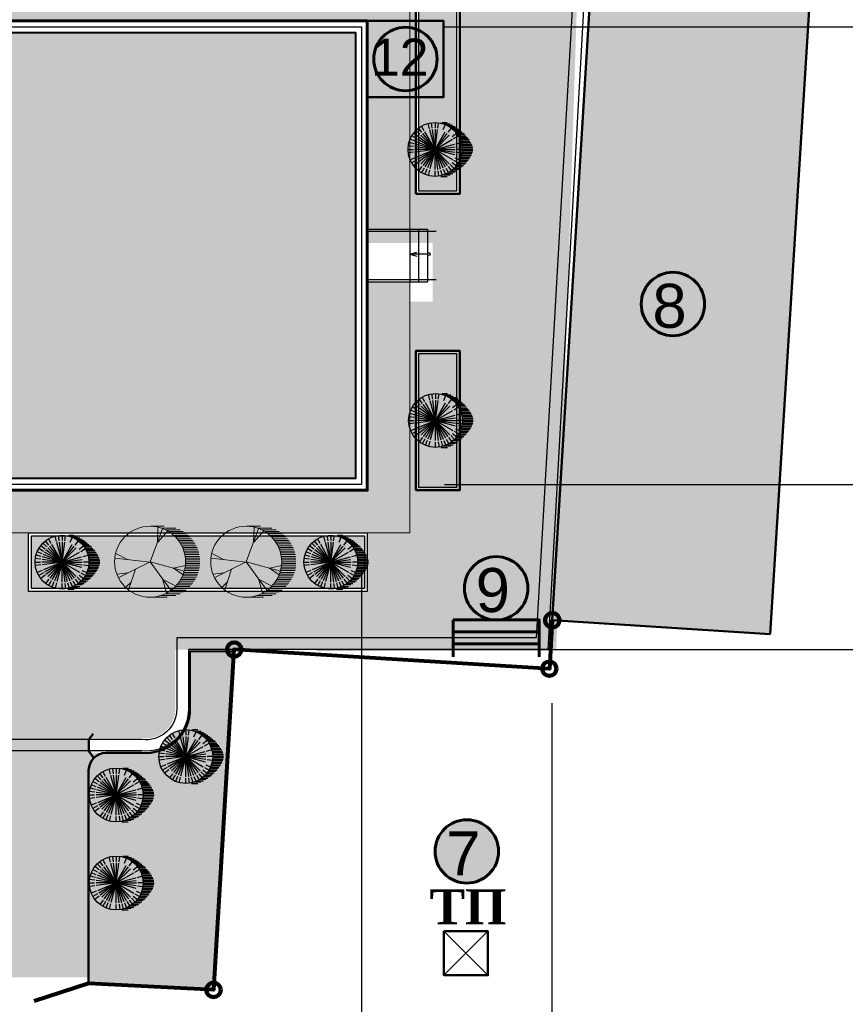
# Model space of a CAD drawing. Header units: millimetres. Extents: x -257011 to 237647566, y 2784933 to 6706507.
# Tile 410 of 451: x 10925752 to 10953897, y 5455638 to 5489202. Entities that reach past the tile are written whole.
import ezdxf

# ---------------------------------------------------------------- set-up
doc = ezdxf.new("R2010")
doc.units = ezdxf.units.MM
doc.header["$LTSCALE"] = 1000
doc.header["$XCLIPFRAME"] = 0
doc.header["$PDMODE"] = 32
doc.header["$PDSIZE"] = 0.3
for name, color, linetype in [('(002) Рамка', 7, 'Continuous'), ('(022) Возд. Линии', 7, 'Continuous'), ('(040) Ограда', 7, 'Continuous'), ('TREE', 74, 'Continuous')]:
    doc.layers.add(name, color=color, linetype=linetype)
for name, color, linetype, lineweight in [('.', 7, 'Continuous', 15), ('expl', 234, 'Continuous', 13), ('Та', 250, 'Continuous', 25), ('Ф А С А Д', 250, 'Continuous', 15)]:
    doc.layers.add(name, color=color, linetype=linetype, lineweight=lineweight)
doc.styles.add('ATTR', font='romans.shx', dxfattribs={"width": 0.8, "height": 0.470416})
doc.styles.add('Roman', font='romans')
doc.styles.get("Standard").update_dxf_attribs({"font": 'ARIALN.TTF'})
doc.linetypes.add('FENCELINE1', pattern='A,6.35,-2.54,[133,ltypeshp.shx,S=2.54,R=0,X=-2.54,Y=0],-2.54,25.4', length=36.83)
doc.linetypes.add('KANALIS_K', pattern='A,1,["<",Standard,S=1.8,R=0,X=-0.9,Y=-0.9],3,-1,["К",Standard,S=1.8,R=0,X=-0.9,Y=-0.9],-1,10', length=16)
doc.dimstyles.new('ISO-25_WS', dxfattribs={"dimscale": 141.414141, "dimtxt": 7, "dimasz": 7, "dimexe": 5, "dimexo": 20, "dimgap": 2, "dimtad": 1, "dimdec": 0, "dimdsep": 46, "dimtxsty": 'Standard', "dimblk": 'OBLIQUE', "dimcen": 2.5, "dimdle": 5, "dimclrd": 5, "dimclre": 5, "dimclrt": 5, "dimadec": 0, "dimazin": 0, "dimtfac": 1, "dimtdec": 0, "dimtmove": 0, "dimatfit": 3, "dimldrblk": 'OBLIQUE', "dimfxl": 0, "dimtolj": 1, "dimtzin": 0, "dimlwd": 30, "dimlwe": 30, "dimarcsym": 0})
picture_1 = doc.add_image_def('image1.jpg', size_in_pixel=(9921, 7016))
pattern_1 = [(95, (6816900.1, 6653602.94), (-275.171012, 230.895895), [127, -381]), (185, (6816957.82, 6653671.73), (-230.895895, -275.171012), [127, -381])]

# ---------------------------------------------------------------- blocks, each defined once
blk = doc.blocks.new('dghtfhs')
at = {"lineweight": 50, "ltscale": 1000}
image = blk.add_image(picture_1, insert=(4006014, -1032674), size_in_units=(238817, 168888), rotation=-90, dxfattribs=at)
image.set_boundary_path([(2317.04, 1251.37), (7352.33, 5965.575)])
blk = doc.blocks.new('ergrtshjs')
at = {"layer": '(040) Ограда', "linetype": 'KANALIS_K', "ltscale": 1000}
h = blk.add_hatch(color=256, dxfattribs=at)
h.set_gradient(color1=(255, 0, 0), color2=(255, 0, 0), tint=0.41, name='INVSPHERICAL')
h.paths.add_polyline_path([(4220109, -1174872), (4193509, -1174872), (4193509, -1159672), (4220109, -1159672)])
at = {"layer": '.', "lineweight": 0, "ltscale": 1000}
h = blk.add_hatch(dxfattribs=at)
h.set_pattern_fill('AR-SAND', color=252, scale=10)
h.set_pattern_definition([(37.5, (0, -27743), (-16.000313, 489.413237), [0, -386.08, 0, -431.8, 0, -412.75]), (7.5, (0, -27743), (449.52328, 716.8251), [0, -208.28, 0, -347.98, 0, -133.35]), (327.5, (-312.4, -27743), (790.99237, 1.437185), [0, -127, 0, -457.2, 0, -596.9]), (317.5, (-312.4, -27743), (763.55645, 222.92932), [0, -63.5, 0, -299.72, 0, -342.9])])
h.paths.add_polyline_path([(4221959, -1157822), (4191659, -1157822), (4191659, -1165772), (4193109, -1165772), (4193109, -1159272), (4220509, -1159272), (4220509, -1166372), (4221959, -1166372)])
h.paths.add_polyline_path([(4193109, -1173772), (4191659, -1173772), (4191659, -1176722), (4196959, -1176722), (4196959, -1175272), (4193109, -1175272)])
h.paths.add_polyline_path([(4221959, -1171476), (4221959, -1168172), (4220509, -1168172), (4220509, -1175272), (4207359, -1175272), (4207359, -1176722), (4221959, -1176722)])
at = {"color": 0}
for p, q in [((4220509, -1166372), (4222559, -1166372)), ((4221959, -1166372), (4221959, -1168172)), ((4222259, -1166372), (4222259, -1168172)), ((4222559, -1166372), (4222559, -1168172)), ((4220509, -1168172), (4222559, -1168172))]:
    blk.add_line(p, q, dxfattribs=at)
at = {"color": 204, "linetype": 'FENCELINE1', "lineweight": 30, "ltscale": 20}
blk.add_line((4220509, -1168092), (4222859, -1168092), dxfattribs=at)
at = {"lineweight": 0, "ltscale": 1000}
for points in [[(4191659, -1166372), (4191659, -1157822), (4221959, -1157822), (4221959, -1166372)], [(4221959, -1168172), (4221959, -1176722), (4207359, -1176722)]]:
    blk.add_lwpolyline(points, dxfattribs=at)
at = {"lineweight": 60, "ltscale": 1000}
blk.add_lwpolyline([(4193109, -1159272), (4220509, -1159272), (4220509, -1175272), (4193109, -1175272)], close=True, dxfattribs=at)
at = {"color": 1, "lineweight": 30, "ltscale": 1000}
blk.add_lwpolyline([(4193309, -1159472), (4220309, -1159472), (4220309, -1175072), (4193309, -1175072)], close=True, dxfattribs=at)
at = {"lineweight": 40, "ltscale": 1000}
blk.add_lwpolyline([(4193509, -1159672), (4220109, -1159672), (4220109, -1174872), (4193509, -1174872)], close=True, dxfattribs=at)
at = {"color": 204, "linetype": 'FENCELINE1', "lineweight": 30, "ltscale": 20}
blk.add_lwpolyline([(4222859, -1166452), (4220509, -1166452)], dxfattribs=at)
at = {"layer": 'expl', "lineweight": 30}
for p, q in [((4221959, -1167222), (4222202, -1167155)), ((4222558, -1167222), (4221959, -1167222)), ((4221959, -1167222), (4222202, -1167289))]:
    blk.add_line(p, q, dxfattribs=at)
blk.add_circle((4222608, -1167222), 50, dxfattribs=at)
blk = doc.blocks.new('16')
h = blk.add_hatch(color=256)
h.dxf.hatch_style = 1
h.set_gradient(color1=(153, 204, 102), one_color=1, tint=1, name='SPHERICAL')
h.paths.add_polyline_path([(16382639, 10776741, 1), (16386324, 10776741, 1)])
blk.add_circle((16384481, 10776741), 1842)
at = {"layer": 'TREE'}
for p, q in [((16383746, 10778014), (16383560, 10778336)), ((16384102, 10778156), (16384005, 10778520)), ((16384290, 10778196), (16384241, 10778567)), ((16384481, 10778583), (16384481, 10778214)), ((16384673, 10778196), (16384722, 10778567)), ((16384938, 10778583), (16385310, 10778583)), ((16385044, 10778100), (16385186, 10778442)), ((16385074, 10778491), (16385524, 10778491)), ((16385282, 10778398), (16385700, 10778398)), ((16383208, 10777476), (16382886, 10777662)), ((16383317, 10777634), (16383020, 10777862)), ((16383442, 10777780), (16383179, 10778043)), ((16383584, 10777909), (16383360, 10778202)), ((16384481, 10776741), (16383504, 10777717)), ((16384481, 10776741), (16383643, 10777834)), ((16384481, 10776741), (16383791, 10777937)), ((16384481, 10776741), (16384124, 10778075)), ((16384481, 10776741), (16384302, 10778103)), ((16384481, 10778122), (16384481, 10776741)), ((16384481, 10776741), (16384661, 10778103)), ((16384481, 10776741), (16385172, 10777937)), ((16384481, 10776741), (16385320, 10777834)), ((16384481, 10776741), (16385458, 10777717)), ((16385378, 10777909), (16385603, 10778202)), ((16385450, 10778306), (16385862, 10778306)), ((16385595, 10778214), (16385999, 10778214)), ((16385646, 10777634), (16385943, 10777862)), ((16385701, 10778122), (16386115, 10778122)), ((16385755, 10777476), (16386077, 10777662)), ((16385799, 10778030), (16386226, 10778030)), ((16385881, 10777938), (16386324, 10777938)), ((16385956, 10777846), (16386436, 10777846)), ((16386517, 10777754), (16386019, 10777754)), ((16386085, 10777662), (16386598, 10777662)), ((16383020, 10776933), (16382655, 10776981)), ((16383056, 10777122), (16382702, 10777217)), ((16383119, 10777305), (16382780, 10777445)), ((16384481, 10776741), (16383147, 10777098)), ((16384481, 10776741), (16383207, 10777268)), ((16384481, 10776741), (16383285, 10777431)), ((16384481, 10776741), (16383384, 10777583)), ((16384481, 10776741), (16385678, 10777431)), ((16384481, 10776741), (16385816, 10777098)), ((16385907, 10777122), (16386261, 10777217)), ((16386124, 10777569), (16386671, 10777569)), ((16386744, 10777477), (16386171, 10777477)), ((16386812, 10777385), (16386207, 10777385)), ((16386238, 10777293), (16386872, 10777293)), ((16386924, 10777201), (16386269, 10777201)), ((16386289, 10777109), (16386975, 10777109)), ((16387013, 10777017), (16386304, 10777017)), ((16382639, 10776741), (16383008, 10776741)), ((16383020, 10776548), (16382655, 10776500)), ((16384481, 10776741), (16383100, 10776741)), ((16384481, 10776741), (16383114, 10776920)), ((16384481, 10776741), (16383114, 10776561)), ((16384481, 10776741), (16383207, 10776213)), ((16384481, 10776741), (16383285, 10776050)), ((16384481, 10776741), (16383384, 10775898)), ((16384481, 10776741), (16383504, 10775764)), ((16384481, 10776741), (16383643, 10775648)), ((16384481, 10776741), (16383791, 10775544)), ((16384481, 10776741), (16383956, 10775471)), ((16384481, 10776741), (16384124, 10775406)), ((16384481, 10776741), (16385848, 10776920)), ((16384481, 10776741), (16385863, 10776741)), ((16384481, 10776741), (16385458, 10775764)), ((16384481, 10776741), (16385816, 10776383)), ((16384481, 10776741), (16385678, 10776050)), ((16384481, 10776741), (16385848, 10776561)), ((16384481, 10776741), (16385320, 10775648)), ((16384481, 10776741), (16385172, 10775544)), ((16384481, 10776741), (16384839, 10775406)), ((16384481, 10776741), (16385007, 10775471)), ((16384481, 10776741), (16384661, 10775378)), ((16384481, 10775359), (16384481, 10776741)), ((16385942, 10776548), (16386308, 10776500)), ((16386324, 10776741), (16385955, 10776741)), ((16386285, 10776372), (16386975, 10776372)), ((16387005, 10776464), (16386305, 10776464)), ((16386313, 10776556), (16387035, 10776556)), ((16386316, 10776925), (16387043, 10776925)), ((16387056, 10776833), (16386320, 10776833)), ((16387056, 10776648), (16386324, 10776648)), ((16386328, 10776741), (16387065, 10776741)), ((16383119, 10776176), (16382780, 10776036)), ((16383208, 10776005), (16382886, 10775819)), ((16383317, 10775847), (16383020, 10775619)), ((16385521, 10775701), (16385784, 10775438)), ((16385646, 10775847), (16385943, 10775619)), ((16385755, 10776005), (16386077, 10775819)), ((16385844, 10776176), (16386183, 10776036)), ((16385956, 10775635), (16386427, 10775635)), ((16386517, 10775727), (16386023, 10775727)), ((16386081, 10775819), (16386603, 10775819)), ((16386680, 10775912), (16386132, 10775912)), ((16386171, 10776004), (16386744, 10776004)), ((16386812, 10776096), (16386211, 10776096)), ((16386242, 10776188), (16386872, 10776188)), ((16386928, 10776280), (16386262, 10776280)), ((16383584, 10775572), (16383360, 10775279)), ((16383746, 10775467), (16383560, 10775145)), ((16383918, 10775381), (16383776, 10775039)), ((16384102, 10775325), (16384005, 10774961)), ((16384481, 10774898), (16384481, 10775267)), ((16384673, 10775285), (16384722, 10774914)), ((16384861, 10775325), (16384958, 10774961)), ((16385044, 10775381), (16385186, 10775039)), ((16385511, 10774991), (16385058, 10774991)), ((16385217, 10775467), (16385402, 10775145)), ((16385310, 10775083), (16385695, 10775083)), ((16385378, 10775572), (16385603, 10775279)), ((16385849, 10775175), (16385446, 10775175)), ((16385587, 10775267), (16385995, 10775267)), ((16386119, 10775359), (16385697, 10775359)), ((16385795, 10775451), (16386230, 10775451)), ((16386333, 10775543), (16385881, 10775543)), ((16384868, 10774898), (16385306, 10774898))]:
    blk.add_line(p, q, dxfattribs=at)
at = {"layer": 'TREE', "style": 'ATTR', "width": 0.8, "flags": 9}
blk.add_attdef('ESTCODE', (16384481, 10776741), '', height=21.5, dxfattribs=at)
blk = doc.blocks.new('17')
at = {"layer": 'TREE', "color": 68, "lineweight": 20, "true_color": 0x306100}
for p, q in [((16375547, 10777897), (16376284, 10777897)), ((16375547, 10776055), (16376189, 10777778)), ((16375932, 10777072), (16375955, 10777838)), ((16375943, 10777072), (16376470, 10777658)), ((16376140, 10777805), (16376884, 10777805)), ((16376347, 10777713), (16377104, 10777713)), ((16376516, 10777620), (16377265, 10777620)), ((16376661, 10777528), (16377389, 10777528)), ((16376767, 10777436), (16377515, 10777436)), ((16376865, 10777344), (16377610, 10777344)), ((16376947, 10777252), (16377692, 10777252)), ((16377022, 10777160), (16377766, 10777160)), ((16377829, 10777068), (16377084, 10777068)), ((16377151, 10776976), (16377888, 10776976)), ((16374374, 10776171), (16373777, 10776487)), ((16377190, 10776884), (16377939, 10776884)), ((16377982, 10776792), (16377237, 10776792)), ((16378017, 10776699), (16377272, 10776699)), ((16377304, 10776607), (16378052, 10776607)), ((16378077, 10776515), (16377335, 10776515)), ((16375545, 10776036), (16373730, 10776246)), ((16375545, 10776051), (16373917, 10775240)), ((16375545, 10776051), (16377325, 10775571)), ((16375545, 10776051), (16376623, 10774580)), ((16377355, 10776423), (16378098, 10776423)), ((16378111, 10776331), (16377369, 10776331)), ((16377381, 10776239), (16378126, 10776239)), ((16378126, 10776147), (16377386, 10776147)), ((16378126, 10775963), (16377390, 10775963)), ((16377394, 10776055), (16378126, 10776055)), ((16374386, 10775481), (16373835, 10775406)), ((16374784, 10775661), (16374433, 10774595)), ((16376751, 10775721), (16377384, 10775856)), ((16376763, 10775721), (16377255, 10775376)), ((16377308, 10775502), (16378050, 10775502)), ((16378080, 10775594), (16377327, 10775594)), ((16377351, 10775686), (16378099, 10775686)), ((16378115, 10775778), (16377370, 10775778)), ((16377378, 10775870), (16378127, 10775870)), ((16374561, 10775000), (16374292, 10774730)), ((16376201, 10775120), (16376400, 10774445)), ((16376213, 10775135), (16376868, 10774805)), ((16377022, 10774949), (16377766, 10774949)), ((16377829, 10775042), (16377088, 10775042)), ((16377147, 10775134), (16377884, 10775134)), ((16377939, 10775226), (16377198, 10775226)), ((16377237, 10775318), (16377982, 10775318)), ((16378017, 10775410), (16377276, 10775410)), ((16377265, 10774489), (16376512, 10774489)), ((16376652, 10774581), (16377414, 10774581)), ((16377515, 10774673), (16376763, 10774673)), ((16376861, 10774765), (16377610, 10774765)), ((16377696, 10774857), (16376947, 10774857)), ((16375547, 10774213), (16376438, 10774213)), ((16376888, 10774305), (16376124, 10774305)), ((16376376, 10774397), (16377108, 10774397))]:
    blk.add_line(p, q, dxfattribs=at)
blk.add_circle((16375547, 10776055), 1842, dxfattribs=at)
at = {"layer": 'TREE', "color": 68, "lineweight": 20, "true_color": 0x306100, "style": 'ATTR', "width": 0.8, "flags": 9}
blk.add_attdef('ESTCODE', (16375545, 10776051), '', height=21.5, dxfattribs=at)
blk = doc.blocks.new('_Oblique')
at = {"color": 0, "linetype": 'ByBlock', "lineweight": -2}
blk.add_line((-0.5, -0.5), (0.5, 0.5), dxfattribs=at)
blk = doc.blocks.new('*D1641')
at = {"color": 5, "lineweight": 30, "transparency": 16777216}
for p, q in [((10911402, 5470534), (10911402, 5452745)), ((10937402, 5470534), (10937402, 5452745)), ((10910695, 5453452), (10938109, 5453452))]:
    blk.add_line(p, q, dxfattribs=at)
at = {"layer": 'Defpoints', "color": 0, "lineweight": 50, "transparency": 16777216}
for p in [(10911402, 5473362), (10937402, 5473362), (10937402, 5453452)]:
    blk.add_point(p, dxfattribs=at)
at = {"color": 5, "lineweight": 30, "transparency": 16777216, "xscale": 989.89898989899, "yscale": 989.89898989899, "zscale": 989.89898989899, "rotation": 180}
blk.add_blockref('_Oblique', (10911402, 5453452), dxfattribs=at)
at = {"color": 5, "lineweight": 30, "transparency": 16777216, "xscale": 989.89898989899, "yscale": 989.89898989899, "zscale": 989.89898989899}
blk.add_blockref('_Oblique', (10937402, 5453452), dxfattribs=at)
at = {"color": 5, "lineweight": 50, "transparency": 16777216, "insert": (10924402, 5454240), "char_height": 989.9, "attachment_point": 5, "bg_fill": 1, "box_fill_scale": 1.1, "bg_fill_color": 255, "bg_fill_transparency": 0}
blk.add_mtext('\\A1;26.0', dxfattribs=at)
blk = doc.blocks.new('*D1644')
at = {"color": 5, "lineweight": 30, "ltscale": 1000, "transparency": 16777216}
for p, q in [((10957250, 5472655), (10957250, 5489669)), ((10940230, 5488962), (10957957, 5488962)), ((10940230, 5473362), (10957957, 5473362))]:
    blk.add_line(p, q, dxfattribs=at)
at = {"layer": 'Defpoints', "color": 0, "lineweight": 50, "ltscale": 1000, "transparency": 16777216}
for p in [(10937402, 5488962), (10957250, 5488962), (10937402, 5473362)]:
    blk.add_point(p, dxfattribs=at)
at = {"color": 5, "lineweight": 30, "ltscale": 1000, "transparency": 16777216, "xscale": 989.89898989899, "yscale": 989.89898989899, "zscale": 989.89898989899}
for p, rotation in [((10957250, 5488962), 90), ((10957250, 5473362), 270)]:
    blk.add_blockref('_Oblique', p, dxfattribs=dict(at, rotation=rotation))
at = {"color": 5, "lineweight": 50, "ltscale": 1000, "transparency": 16777216, "insert": (10956462, 5481162), "char_height": 989.9, "attachment_point": 5, "rotation": 90, "bg_fill": 1, "box_fill_scale": 1.1, "bg_fill_color": 255, "bg_fill_transparency": 0}
blk.add_mtext('\\A1;15.6', dxfattribs=at)
blk = doc.blocks.new('*D1720')
at = {"color": 5, "lineweight": 30, "ltscale": 1000, "transparency": 16777216}
for p, q in [((10957250, 5488255), (10957250, 5497074)), ((10942843, 5496367), (10957957, 5496367)), ((10940230, 5488962), (10957957, 5488962))]:
    blk.add_line(p, q, dxfattribs=at)
at = {"layer": 'Defpoints', "color": 0, "lineweight": 50, "ltscale": 1000, "transparency": 16777216}
for p in [(10940015, 5496367), (10957250, 5496367), (10937402, 5488962)]:
    blk.add_point(p, dxfattribs=at)
at = {"color": 5, "lineweight": 30, "ltscale": 1000, "transparency": 16777216, "xscale": 989.89898989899, "yscale": 989.89898989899, "zscale": 989.89898989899}
for p, rotation in [((10957250, 5496367), 90), ((10957250, 5488962), 270)]:
    blk.add_blockref('_Oblique', p, dxfattribs=dict(at, rotation=rotation))
at = {"color": 5, "lineweight": 50, "ltscale": 1000, "transparency": 16777216, "insert": (10956472, 5492664), "char_height": 989.9, "attachment_point": 5, "rotation": 90, "bg_fill": 1, "box_fill_scale": 1.1, "bg_fill_color": 255, "bg_fill_transparency": 0}
blk.add_mtext('\\A1;7.4', dxfattribs=at)
blk = doc.blocks.new('*D1645')
at = {"color": 5, "lineweight": 30, "ltscale": 1000, "transparency": 16777216}
for p, q in [((10957250, 5474069), (10957250, 5467025)), ((10940230, 5473362), (10957957, 5473362)), ((10935886, 5467732), (10957957, 5467732))]:
    blk.add_line(p, q, dxfattribs=at)
at = {"layer": 'Defpoints', "color": 0, "lineweight": 50, "ltscale": 1000, "transparency": 16777216}
for p in [(10937402, 5473362), (10933058, 5467732), (10957250, 5467732)]:
    blk.add_point(p, dxfattribs=at)
at = {"color": 5, "lineweight": 30, "ltscale": 1000, "transparency": 16777216, "xscale": 989.89898989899, "yscale": 989.89898989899, "zscale": 989.89898989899}
for p, rotation in [((10957250, 5473362), 90), ((10957250, 5467732), 270)]:
    blk.add_blockref('_Oblique', p, dxfattribs=dict(at, rotation=rotation))
at = {"color": 5, "lineweight": 50, "ltscale": 1000, "transparency": 16777216, "insert": (10956462, 5470547), "char_height": 989.9, "attachment_point": 5, "rotation": 90, "bg_fill": 1, "box_fill_scale": 1.1, "bg_fill_color": 255, "bg_fill_transparency": 0}
blk.add_mtext('\\A1;5.6', dxfattribs=at)
blk = doc.blocks.new('drgsths')
at = {"layer": '.', "lineweight": 50, "ltscale": 1000, "transparency": 33554687}
h = blk.add_hatch(dxfattribs=at)
h.set_pattern_fill('ANGLE', color=1)
h.set_pattern_definition([(0, (0, 0), (0, 6.985), [5.08, -1.905]), (90, (0, 0), (-6.985, 4e-16), [5.08, -1.905])])
h.paths.add_polyline_path([(4229375, -1243761), (4226437, -1243761), (4226437, -1244168), (4229375, -1244168)])
h.paths.add_polyline_path([(4229375, -1244168), (4226437, -1244168), (4226437, -1244576), (4229375, -1244576)])
at = {"lineweight": 60}
for points in [[(4226437, -1243761), (4229375, -1243761), (4229375, -1244168), (4226437, -1244168)], [(4226437, -1244168), (4229375, -1244168), (4229375, -1244576), (4226437, -1244576)]]:
    blk.add_lwpolyline(points, close=True, dxfattribs=at)
for points in [[(4226437, -1243761), (4226437, -1245013)], [(4229375, -1243761), (4229375, -1245013)]]:
    blk.add_lwpolyline(points, dxfattribs=at)
blk = doc.blocks.new('*D1715')
at = {"color": 5, "lineweight": 30, "ltscale": 1000, "transparency": 16777216}
for p, q in [((10881336, 5474334), (10881336, 5439445)), ((10928102, 5453524), (10928102, 5439445)), ((10880629, 5440152), (10928809, 5440152))]:
    blk.add_line(p, q, dxfattribs=at)
at = {"layer": 'Defpoints', "color": 0, "lineweight": 50, "ltscale": 1000, "transparency": 16777216}
for p in [(10881336, 5477163), (10928102, 5456352), (10928102, 5440152)]:
    blk.add_point(p, dxfattribs=at)
at = {"color": 5, "lineweight": 30, "ltscale": 1000, "transparency": 16777216, "xscale": 989.89898989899, "yscale": 989.89898989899, "zscale": 989.89898989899, "rotation": 180}
blk.add_blockref('_Oblique', (10881336, 5440152), dxfattribs=at)
at = {"color": 5, "lineweight": 30, "ltscale": 1000, "transparency": 16777216, "xscale": 989.89898989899, "yscale": 989.89898989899, "zscale": 989.89898989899}
blk.add_blockref('_Oblique', (10928102, 5440152), dxfattribs=at)
at = {"color": 5, "lineweight": 50, "ltscale": 1000, "transparency": 16777216, "insert": (10904719, 5440940), "char_height": 989.9, "attachment_point": 5, "bg_fill": 1, "box_fill_scale": 1.1, "bg_fill_color": 255, "bg_fill_transparency": 0}
blk.add_mtext('\\A1;13.0', dxfattribs=at)
blk = doc.blocks.new('*D1708')
at = {"color": 5, "lineweight": 30, "ltscale": 1000, "transparency": 16777216}
for p, q in [((10937402, 5470534), (10937402, 5452745)), ((10943894, 5465901), (10943894, 5452745)), ((10936695, 5453452), (10944601, 5453452))]:
    blk.add_line(p, q, dxfattribs=at)
at = {"layer": 'Defpoints', "color": 0, "lineweight": 50, "ltscale": 1000, "transparency": 16777216}
for p in [(10937402, 5473362), (10943894, 5468729), (10943894, 5453452)]:
    blk.add_point(p, dxfattribs=at)
at = {"color": 5, "lineweight": 30, "ltscale": 1000, "transparency": 16777216, "xscale": 989.89898989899, "yscale": 989.89898989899, "zscale": 989.89898989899, "rotation": 180}
blk.add_blockref('_Oblique', (10937402, 5453452), dxfattribs=at)
at = {"color": 5, "lineweight": 30, "ltscale": 1000, "transparency": 16777216, "xscale": 989.89898989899, "yscale": 989.89898989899, "zscale": 989.89898989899}
blk.add_blockref('_Oblique', (10943894, 5453452), dxfattribs=at)
at = {"color": 5, "lineweight": 50, "ltscale": 1000, "transparency": 16777216, "insert": (10940648, 5454240), "char_height": 989.9, "attachment_point": 5, "bg_fill": 1, "box_fill_scale": 1.1, "bg_fill_color": 255, "bg_fill_transparency": 0}
blk.add_mtext('\\A1;6.3', dxfattribs=at)

msp = doc.modelspace()

# ---------------------------------------------------------------- hatches: boundary and pattern name
at = {"layer": '(040) Ограда', "linetype": 'KANALIS_K', "ltscale": 1000}
h = msp.add_hatch(color=256, dxfattribs=at)
h.set_gradient(color1=(255, 0, 0), color2=(255, 0, 0), tint=0.41, name='INVSPHERICAL')
h.paths.add_polyline_path([(10937601.617, 5489161.811), (10937601.617, 5486561.811), (10940201.617, 5486561.811), (10940201.617, 5489161.811)])
at = {"lineweight": 15, "true_color": 0x8c9ba1}
h = msp.add_hatch(dxfattribs=at)
h.set_pattern_fill('JIS_LC_20', color=252, scale=5.3)
h.set_pattern_definition([(45, (6816900.1, 6653602.94), (-74.9533188, 74.9533188), []), (45, (6816902.22, 6653602.94), (-74.9533188, 74.9533188), [])])
h.paths.add_polyline_path([(10949054.912, 5452828.291), (10869324.642, 5456764.31, -0.371625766), (10865934.427, 5460395.843), (10864382.699, 5522420.024), (10862393.585, 5541099.564), (10860440.595, 5551483.478, -0.454020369), (10865299.559, 5558019.067), (10956571.286, 5557402.81), (10956533.003, 5560703.983), (10862970.379, 5562016.118), (10857027.402, 5563716.374), (10855567.986, 5568800.766), (10850974.633, 5567300.607), (10854690.613, 5554841.448), (10857772.591, 5540403.543), (10859791.032, 5521706.232), (10860513.541, 5501762.747), (10857383.359, 5500655.856), (10854734.77, 5500703.974), (10854493.998, 5497046.373), (10858202.033, 5496998.255), (10860812.146, 5496306.417), (10861209.661, 5444319.988), (10866159.982, 5444242.7), (10866184.097, 5449477.825, -0.403368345), (10868276.08, 5451839.446), (10948872.214, 5447751.666)])
at = {"linetype": 'KANALIS_K', "ltscale": 1000}
h = msp.add_hatch(dxfattribs=at)
h.set_pattern_fill('JIS_STN_1E', color=252, scale=450, angle=266, style=0)
h.set_pattern_definition([(311, (6816900.1, 6653602.94), (339.61931, 295.226563), []), (311, (6816877.97, 6653286.46), (339.61931, 295.226563), [450, -225])])
h.paths.add_polyline_path([(10906419.911, 5523546.298), (10915429.794, 5523546.298), (10915429.794, 5536078.825), (10890830.402, 5536078.825), (10890830.402, 5478330.642), (10906419.911, 5478330.642)])
h.paths.add_polyline_path([(10953665.128, 5505570.398), (10946177.879, 5506031.315), (10945214.705, 5490202.134), (10952676.124, 5489736.097)])
h.paths.add_polyline_path([(10952676.124, 5489736.097), (10945214.705, 5490202.134), (10943908.072, 5468728.409), (10951334.638, 5468258.419)])
h.paths.add_polyline_path([(10878330.589, 5472886.372), (10868461.908, 5473496.845), (10868201.442, 5469651.995), (10878070.123, 5469041.522)])
h.paths.add_polyline_path([(10938994.437, 5553683.036), (10932990.942, 5553852.676), (10931258.121, 5553895.399), (10931086.686, 5547712.682), (10938822.83, 5547494.082)])
at = {"ltscale": 1000}
h = msp.add_hatch(dxfattribs=at)
h.set_pattern_fill('AR-SAND', color=252, scale=15, angle=266, style=0)
h.set_pattern_definition([(303.5, (6574438.94, 6747914.67), (734.005765, -27.26761), [0, -579.12, 0, -647.7, 0, -619.125]), (273.5, (6574438.9, 6747914.7), (1025.58269, -747.64719), [0, -312.42, 0, -521.97, 0, -200.025]), (233.5, (6574471.6, 6748382.16), (-80.61473, -1183.74871), [0, -190.5, 0, -685.8, 0, -895.35]), (223.5, (6574471.6, 6748382.2), (253.6849, -1165.87085), [0, -95.25, 0, -449.58, 0, -514.35])])
edge = h.paths.add_edge_path()
edge.add_line((10940195.119, 5496366.637), (10938101.617, 5496366.337))
edge.add_line((10938101.617, 5496366.337), (10938101.617, 5498966.266))
edge.add_line((10938101.617, 5498966.266), (10933101.617, 5498966.266))
edge.add_line((10933101.617, 5498966.266), (10933101.617, 5496365.623))
edge.add_line((10933101.617, 5496365.623), (10927419.911, 5496363.525))
edge.add_line((10927419.911, 5496363.525), (10927419.911, 5496863.525))
edge.add_line((10927419.911, 5496863.525), (10923219.911, 5496863.525))
edge.add_line((10923219.911, 5496863.525), (10923219.911, 5496362.925))
edge.add_line((10923219.911, 5496362.925), (10906419.911, 5496361.811))
edge.add_line((10906419.911, 5496361.811), (10906419.911, 5478330.642))
edge.add_line((10906419.911, 5478330.642), (10890830.402, 5478330.642))
edge.add_line((10890830.402, 5478330.642), (10890830.402, 5477162.598))
edge.add_line((10890830.402, 5477162.598), (10881335.701, 5477162.598))
edge.add_line((10881335.701, 5477162.598), (10881335.701, 5471111.196))
edge.add_arc((10882335.701, 5471130.835), 1000.193, 181.1250562, 270)
edge.add_line((10882335.701, 5470130.642), (10905201.617, 5470130.642))
edge.add_arc((10905201.617, 5469130.642), 1000, 0, 90, ccw=False)
edge.add_line((10906201.617, 5469130.642), (10906201.617, 5465711.811))
edge.add_arc((10907201.617, 5465711.811), 1000, 180, 270)
edge.add_line((10907201.617, 5464711.811), (10924101.617, 5464711.811))
edge.add_line((10924101.617, 5464711.811), (10924101.617, 5456562.58))
edge.add_line((10924101.617, 5456562.58), (10928101.617, 5456562.58))
edge.add_line((10928101.617, 5456562.58), (10928101.617, 5464711.811))
edge.add_line((10928101.617, 5464711.811), (10929927.017, 5464711.811))
edge.add_arc((10930050.187, 5465711.811), 1007.557, 262.9782648, 360)
edge.add_line((10931057.743, 5465711.811), (10931057.743, 5467732.048))
edge.add_line((10931057.743, 5467732.048), (10944044.952, 5467732.048))
edge.add_line((10944044.952, 5467732.048), (10944960.257, 5496366.266))
edge.add_line((10944960.257, 5496366.266), (10940195.119, 5496366.637))
h.paths.add_polyline_path([(10937601.617, 5498466.266), (10937601.617, 5496366.266), (10933601.617, 5496366.266), (10933601.617, 5498466.266)], flags=16)
h.paths.add_polyline_path([(10940751.617, 5492361.811), (10940751.617, 5483262.167), (10939251.617, 5483262.167), (10939251.617, 5492361.811)], flags=16)
h.paths.add_polyline_path([(10937251.617, 5492361.811), (10937251.617, 5490361.811), (10911201.617, 5490361.811), (10911201.617, 5493361.811), (10914201.617, 5493361.811), (10914201.617, 5492361.811)], flags=16)
h.paths.add_polyline_path([(10937601.617, 5489161.811), (10937601.726, 5481587.187), (10939826.724, 5481586.811), (10939826.724, 5479586.811), (10937601.617, 5479586.811), (10937601.617, 5473161.811), (10937601.617, 5473161.811), (10924451.617, 5473161.811), (10926051.617, 5471711.811), (10937601.617, 5471711.811), (10937601.617, 5469711.811), (10926051.617, 5469711.811), (10926051.617, 5471623.926), (10924451.617, 5473053.432), (10924451.617, 5469711.811), (10920951.617, 5469711.811), (10911201.617, 5469711.811), (10911201.617, 5471711.811), (10915049.191, 5471711.811), (10915054.043, 5473161.811), (10911201.617, 5473161.811), (10911201.617, 5479586.811), (10908976.509, 5479586.811), (10908976.509, 5481586.811), (10911201.617, 5481586.811), (10911201.617, 5489161.811)], flags=16)
edge = h.paths.add_edge_path(flags=16)
edge.add_line((10905645.112, 5475130.642), (10899723.848, 5475130.642))
edge.add_line((10899723.848, 5475130.642), (10899723.848, 5476630.642))
edge.add_line((10899723.848, 5476630.642), (10906419.911, 5476630.642))
edge.add_line((10906419.911, 5476630.642), (10906419.911, 5475932.707))
edge.add_arc((10905644.315, 5475906.675), 776.033, -89.941131, 1.9223889, ccw=False)
edge = h.paths.add_edge_path(flags=16)
edge.add_arc((10891233.151, 5475532.575), 402.768, 180.5632499, 273.6900317, ccw=False)
edge.add_line((10890830.402, 5475528.616), (10890830.402, 5476094.916))
edge.add_line((10890830.402, 5476094.916), (10893731.478, 5476094.916))
edge.add_line((10893731.478, 5476094.916), (10893731.478, 5476630.642))
edge.add_line((10893731.478, 5476630.642), (10896604.068, 5476630.642))
edge.add_line((10896604.068, 5476630.642), (10896604.068, 5475130.642))
edge.add_line((10896604.068, 5475130.642), (10891259.073, 5475130.642))
h.paths.add_polyline_path([(10881474.905, 5489330.185), (10872778.207, 5489330.185), (10872778.207, 5492430.185), (10868178.207, 5492430.185), (10868178.207, 5491230.185), (10871578.207, 5491230.185), (10871578.207, 5486330.185), (10868178.207, 5486330.185), (10868178.207, 5485130.185), (10872778.207, 5485130.185), (10872778.207, 5486830.185), (10881446.303, 5486830.185)])
at = {"lineweight": 50}
h = msp.add_hatch(color=1, dxfattribs=at)
h.set_gradient(color1=(255, 255, 255), one_color=1, tint=1)
h.paths.add_polyline_path([(10937820.944, 5487861.811, 1), (10939982.29, 5487861.811, 1)])
h = msp.add_hatch(color=1, dxfattribs=at)
h.set_gradient(color1=(255, 255, 255), one_color=1, tint=1)
h.paths.add_polyline_path([(10946939.247, 5479509.48, 1), (10949100.593, 5479509.48, 1)])
h = msp.add_hatch(color=1, dxfattribs=at)
h.set_gradient(color1=(255, 255, 255), one_color=1, tint=1)
h.paths.add_polyline_path([(10940914.556, 5469819.246, 1), (10943075.902, 5469819.246, 1)])
h = msp.add_hatch(color=1, dxfattribs=at)
h.set_gradient(color1=(255, 255, 255), one_color=1, tint=1)
h.paths.add_polyline_path([(10939913.304, 5460849.969, 1), (10942074.65, 5460849.969, 1)])
at = {"layer": 'Ф А С А Д', "linetype": 'KANALIS_K', "ltscale": 1000}
h = msp.add_hatch(dxfattribs=at)
h.set_pattern_fill('CROSS', color=92, scale=40, angle=95)
h.set_pattern_definition(pattern_1)
edge = h.paths.add_edge_path()
edge.add_arc((10930051.059, 5465711.099), 1506.684, -95.6793111, 0.0270621, ccw=False)
edge.add_line((10929901.957, 5464211.811), (10928101.617, 5464211.811))
edge.add_line((10928101.617, 5464211.811), (10928101.617, 5456352.095))
edge.add_line((10928101.617, 5456352.095), (10924101.617, 5456562.58))
edge.add_line((10924101.617, 5456562.58), (10924101.617, 5464211.811))
edge.add_line((10924101.617, 5464211.811), (10907159.828, 5464212.393))
edge.add_arc((10907201.617, 5465711.811), 1500, 180, 268.403588, ccw=False)
edge.add_line((10905701.617, 5465711.811), (10905701.617, 5469607.876))
edge.add_arc((10905224.981, 5469652.493), 478.719, 354.6521972, 452.7974903)
edge.add_line((10905201.617, 5470130.642), (10882335.701, 5470130.642))
edge.add_arc((10882335.701, 5471130.835), 1000.193, 181.1250562, 270, ccw=False)
edge.add_line((10881335.701, 5471111.196), (10881335.701, 5477162.598))
edge.add_line((10881335.701, 5477162.598), (10881446.303, 5486830.185))
edge.add_line((10881446.303, 5486830.185), (10872778.207, 5486830.185))
edge.add_line((10872778.207, 5486830.185), (10872778.207, 5485130.185))
edge.add_line((10872778.207, 5485130.185), (10868276.953, 5485130.185))
edge.add_line((10868276.953, 5485130.185), (10868461.908, 5473496.845))
edge.add_line((10868461.908, 5473496.845), (10878330.589, 5472886.372))
edge.add_line((10878330.589, 5472886.372), (10878070.123, 5469041.522))
edge.add_line((10878070.123, 5469041.522), (10868201.442, 5469651.995))
edge.add_line((10868201.442, 5469651.995), (10868677.447, 5460844.852))
edge.add_line((10868677.447, 5460844.852), (10873013.896, 5459250.885))
edge.add_line((10873013.896, 5459250.885), (10932358.478, 5456128.093))
edge.add_line((10932358.478, 5456128.093), (10933054.4, 5467676.558))
edge.add_line((10933054.4, 5467676.558), (10931557.743, 5467661.701))
edge.add_line((10931557.743, 5467661.701), (10931557.743, 5465711.811))
h.paths.add_polyline_path([(10872778.207, 5489330.185), (10881474.905, 5489330.185), (10881595.157, 5499841.185), (10868044.746, 5499735.649), (10868178.207, 5492430.185), (10872778.207, 5492430.185)])
h = msp.add_hatch(dxfattribs=at)
h.set_pattern_fill('CROSS', color=92, scale=40, angle=95)
h.set_pattern_definition(pattern_1)
edge = h.paths.add_edge_path()
edge.add_line((10919451.617, 5471611.811), (10911301.617, 5471611.811))
edge.add_line((10911301.617, 5471611.811), (10911301.617, 5470712.7))
edge.add_arc((10912219.259, 5470729.453), 917.795, 181.0459102, 271.0459102)
edge.add_line((10912236.012, 5469811.811), (10919451.617, 5469811.811))
edge.add_line((10919451.617, 5469811.811), (10919451.617, 5470411.811))
edge.add_line((10919451.617, 5470411.811), (10919451.617, 5471611.811))
h.paths.add_polyline_path([(10937501.617, 5471611.811), (10926151.617, 5471611.811), (10926151.617, 5469811.811), (10937501.617, 5469811.811)])
h.paths.add_polyline_path([(10940651.617, 5492261.811), (10939351.617, 5492261.811), (10939351.617, 5483362.167), (10940651.617, 5483362.167)])
h.paths.add_polyline_path([(10937151.617, 5492261.811), (10914101.617, 5492261.811), (10914101.617, 5493261.811), (10911301.617, 5493261.811), (10911301.617, 5490461.811), (10937151.617, 5490461.811)])
edge = h.paths.add_edge_path(flags=16)
edge.add_arc((10912657.213, 5492553.989), 392.342, 0, 360)
edge = h.paths.add_edge_path()
edge.add_line((10906319.911, 5475930.972), (10906319.911, 5476530.642))
edge.add_line((10906319.911, 5476530.642), (10899823.848, 5476530.642))
edge.add_line((10899823.848, 5476530.642), (10899823.848, 5475230.642))
edge.add_line((10899823.848, 5475230.642), (10905645.059, 5475230.642))
edge.add_arc((10905644.315, 5475906.675), 676.033, 270.0630729, 362.0596831)
edge = h.paths.add_edge_path()
edge.add_line((10896504.068, 5476530.642), (10893831.478, 5476530.642))
edge.add_line((10893831.478, 5476530.642), (10893831.478, 5475994.916))
edge.add_line((10893831.478, 5475994.916), (10890930.402, 5475994.916))
edge.add_line((10890930.402, 5475994.916), (10890930.402, 5475529.143))
edge.add_arc((10891233.151, 5475532.575), 302.768, 180.649642, 274.2562519)
edge.add_line((10891255.622, 5475230.642), (10896504.068, 5475230.642))
edge.add_line((10896504.068, 5475230.642), (10896504.068, 5476530.642))

# ---------------------------------------------------------------- linework, layer by layer
at = {"layer": '(002) Рамка', "color": 1, "linetype": 'FENCELINE1', "lineweight": 80, "ltscale": 0.1}
msp.add_line((10928101.617, 5456352.095), (10926243.92, 5455739.508), dxfattribs=at)
msp.add_lwpolyline([(10943908.072, 5468728.409), (10943807.645, 5467077.938), (10933057.743, 5467732.048), (10932358.478, 5456128.093), (10928101.617, 5456352.095)], dxfattribs=at)
at = {"layer": '(002) Рамка', "color": 0, "lineweight": 60, "ltscale": 1000}
for centre in [(10938901.617, 5487861.811), (10948019.92, 5479509.48), (10941995.229, 5469819.246), (10940993.977, 5460849.969)]:
    msp.add_circle(centre, 1080.673, dxfattribs=at)
at = {"layer": '(022) Возд. Линии', "color": 6, "linetype": 'Continuous', "lineweight": 140}
for centre in [(10943908.072, 5468728.409), (10933064.53, 5467731.635), (10943807.645, 5467077.938), (10932358.478, 5456128.093)]:
    msp.add_circle(centre, 245.125, dxfattribs=at)
at = {"ltscale": 1000}
for p, q in [((10940215.371, 5458130.529), (10941715.371, 5456630.529)), ((10941715.371, 5458130.529), (10940215.371, 5456630.529))]:
    msp.add_line(p, q, dxfattribs=at)
at = {"lineweight": 50, "ltscale": 1000}
for points in [[(10953665.128, 5505570.398), (10946177.879, 5506031.315), (10943908.072, 5468728.409), (10951334.638, 5468258.419)], [(10939251.617, 5483262.167), (10940751.617, 5483262.167), (10940751.617, 5492361.811), (10939251.617, 5492361.811)], [(10937601.617, 5489161.811), (10940201.617, 5489161.811), (10940201.617, 5486561.811), (10937601.617, 5486561.811)], [(10939251.617, 5473161.811), (10940751.617, 5473161.811), (10940751.617, 5477911.455), (10939251.617, 5477911.455)], [(10940215.371, 5458130.529), (10941715.371, 5458130.529), (10941715.371, 5456630.529), (10940215.371, 5456630.529)]]:
    msp.add_lwpolyline(points, close=True, dxfattribs=at)
at = {"color": 4}
for points in [[(10907419.911, 5476157.661), (10907419.911, 5496315.621), (10945350.341, 5496315.621), (10943761.467, 5467732.048), (10931507.743, 5467732.048)], [(10907819.911, 5476110.524), (10907819.911, 5495915.621), (10944950.341, 5495915.621), (10943361.467, 5468132.048), (10931107.743, 5468132.048)]]:
    msp.add_lwpolyline(points, dxfattribs=at)
at = {"color": 92, "lineweight": 30, "ltscale": 1000}
for points in [[(10939351.617, 5483362.167), (10940651.617, 5483362.167), (10940651.617, 5492261.811), (10939351.617, 5492261.811)], [(10939351.617, 5473261.811), (10940651.617, 5473261.811), (10940651.617, 5477811.455), (10939351.617, 5477811.455)], [(10926151.617, 5471611.811), (10937501.617, 5471611.811), (10937501.617, 5469811.811), (10926151.617, 5469811.811)]]:
    msp.add_lwpolyline(points, close=True, dxfattribs=at)
at = {"lineweight": 30, "ltscale": 1000}
msp.add_lwpolyline([(10926051.617, 5471711.811), (10937601.617, 5471711.811), (10937601.617, 5469711.811), (10926051.617, 5469711.811)], close=True, dxfattribs=at)
at = {"color": 4}
for points in [[(10931507.743, 5467732.048), (10931507.743, 5465711.811, -0.454593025), (10929901.957, 5464282.318), (10907159.828, 5464282.9, -0.4134163), (10905773.21, 5465681.547), (10905751.617, 5469130.642)], [(10931107.743, 5468132.048), (10931107.743, 5465711.811, -0.449698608), (10929923.987, 5464661.811), (10907201.617, 5464661.811, -0.414213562), (10906151.617, 5465711.811), (10906151.617, 5469130.642)]]:
    msp.add_lwpolyline(points, format="xyb", dxfattribs=at)
at = {"lineweight": 50, "ltscale": 1000}
msp.add_lwpolyline([(10933054.4, 5467676.558), (10931557.743, 5467661.701), (10931557.743, 5465711.811, -0.443865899), (10929899.43, 5464211.811), (10928699.599, 5464211.811, 0.4022066), (10928101.617, 5463615.697), (10928101.617, 5456352.095)], format="xyb", dxfattribs=at)
at = {"color": 24, "lineweight": 50}
msp.add_lwpolyline([(10928257.363, 5464061.811), (10928107.363, 5464261.811), (10928107.363, 5464661.811), (10928257.363, 5464861.811)], dxfattribs=at)

# ---------------------------------------------------------------- block references
at = {"lineweight": 50, "rotation": 358.3425671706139}
msp.add_blockref('dghtfhs', (6852604.801, 6771394.445), dxfattribs=at)
at = {"lineweight": 50}
for name, p in [('ergrtshjs', (6717092.389, 6648433.697)), ('drgsths', (6714089.396, 6712499.57))]:
    msp.add_blockref(name, p, dxfattribs=at)
at = {"color": 150, "lineweight": 100}
for name, p, xscale, yscale, zscale in [('16', (2771291.419, 111946.137), 0.4985583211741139, 0.4985583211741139, 0.4985583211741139), ('16', (2758576.484, 97878.153), 0.4985583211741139, 0.4985583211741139, 0.4985583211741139), ('17', (171641.312, -1609026.565), 0.6569891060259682, 0.6569891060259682, 0.6569891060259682), ('17', (174917.887, -1609026.565), 0.6569891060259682, 0.6569891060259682, 0.6569891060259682), ('16', (2767739.519, 97878.153), 0.4985583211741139, 0.4985583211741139, 0.4985583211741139), ('16', (2762794.049, 91247.681), 0.4985583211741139, 0.4985583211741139, 0.4985583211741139), ('16', (2760423.215, 89939.731), 0.4985583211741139, 0.4985583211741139, 0.4985583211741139), ('16', (2760423.215, 86939.731), 0.4985583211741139, 0.4985583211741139, 0.4985583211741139)]:
    msp.add_blockref(name, p, dxfattribs=dict(at, xscale=xscale, yscale=yscale, zscale=zscale))
at = {"lineweight": 100, "xscale": 0.4985583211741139, "yscale": 0.4985583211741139, "zscale": 0.4985583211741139}
msp.add_blockref('16', (2771307.126, 102706.76), dxfattribs=at)

# ---------------------------------------------------------------- texts
at = {"color": 250, "attachment_point": 6, "style": 'Roman'}
for s, insert, char_height, width in [('\\pt54285.19293;{\\fArial|b0|i0|c0|p34;12}', (10939687.495, 5487924.269, 0), 1262.44635, 131871.55198), ('\\pt64500;{\\fArial|b0|i0|c0|p34;8}', (10948487.361, 5479438.225, 0), 1500, 156685.73039), ('\\pt64500;{\\fArial|b0|i0|c0|p34;9}', (10942462.671, 5469747.991, 0), 1500, 156685.73039), ('\\pt64500;{\\fArial|b0|i0|c0|p34;7}', (10941461.419, 5460778.714, 0), 1500, 156685.73039)]:
    msp.add_mtext(s, dxfattribs=dict(at, insert=insert, char_height=char_height, width=width))
at = {"layer": 'Та', "attachment_point": 1}
for s, insert, char_height, width in [('\\pi603.175;{\\fTimes New Roman|b0|i0|c0|p18;S=1160\\fTimes New Roman|b0|i0|c204|p18;,\\fTimes New Roman|b0|i0|c0|p18;0  \\fTimes New Roman|b0|i0|c204|p18;бетон}', (10886414.739, 5473220.273), 500, 6344.77888), ('{\\fTimes New Roman|b1|i0|c204|p18;ТП}', (10939725.602, 5459562.129), 1200, 20311.27049)]:
    msp.add_mtext(s, dxfattribs=dict(at, insert=insert, char_height=char_height, width=width))

# ---------------------------------------------------------------- dimensions: what is measured, and where the dimension line sits
at = {"lineweight": 50, "ltscale": 1000}
for base, p1, p2, text, picture, middle in [((10957250.167, 5496366.611), (10937401.617, 5488961.811), (10940015.102, 5496366.611), '7.4', '*D1720', (10956472.389, 5492664.211)), ((10957250.167, 5488961.811), (10937401.617, 5473361.811), (10937401.617, 5488961.811), '15.6', '*D1644', (10956461.923, 5481161.811)), ((10957250.167, 5467732.048), (10937401.617, 5473361.811), (10933057.743, 5467732.048), '5.6', '*D1645', (10956461.923, 5470546.929))]:
    dim = msp.add_linear_dim(base=base, p1=p1, p2=p2, angle=90, text=text, dimstyle='ISO-25_WS', override={"dimtmove": 1, "dimtfill": 2, "dimtfillclr": 255}, dxfattribs=at)
    dim.commit()
    dim.dimension.update_dxf_attribs({"geometry": picture, "text_midpoint": middle})
for base, p1, p2, text, picture, middle in [((10928101.617, 5440152.197), (10881335.701, 5477162.598), (10928101.617, 5456352.095), '13.0', '*D1715', (10904718.659, 5440940.441)), ((10943893.8, 5453452.097), (10937401.617, 5473361.811), (10943893.8, 5468729.312), '6.3', '*D1708', (10940647.709, 5454240.341))]:
    dim = msp.add_linear_dim(base=base, p1=p1, p2=p2, text=text, dimstyle='ISO-25_WS', override={"dimtmove": 1, "dimtfill": 2, "dimtfillclr": 255}, dxfattribs=at)
    dim.commit()
    dim.dimension.update_dxf_attribs({"geometry": picture, "text_midpoint": middle})
at = {"lineweight": 50}
dim = msp.add_linear_dim(base=(10937401.617, 5453452.097), p1=(10911401.617, 5473361.811), p2=(10937401.617, 5473361.811), text='26.0', dimstyle='ISO-25_WS', override={"dimtmove": 1, "dimtfill": 2, "dimtfillclr": 255}, dxfattribs=at)
dim.commit()
dim.dimension.update_dxf_attribs({"geometry": '*D1641', "text_midpoint": (10924401.617, 5454240.341)})

doc.saveas('drawing.dxf')
